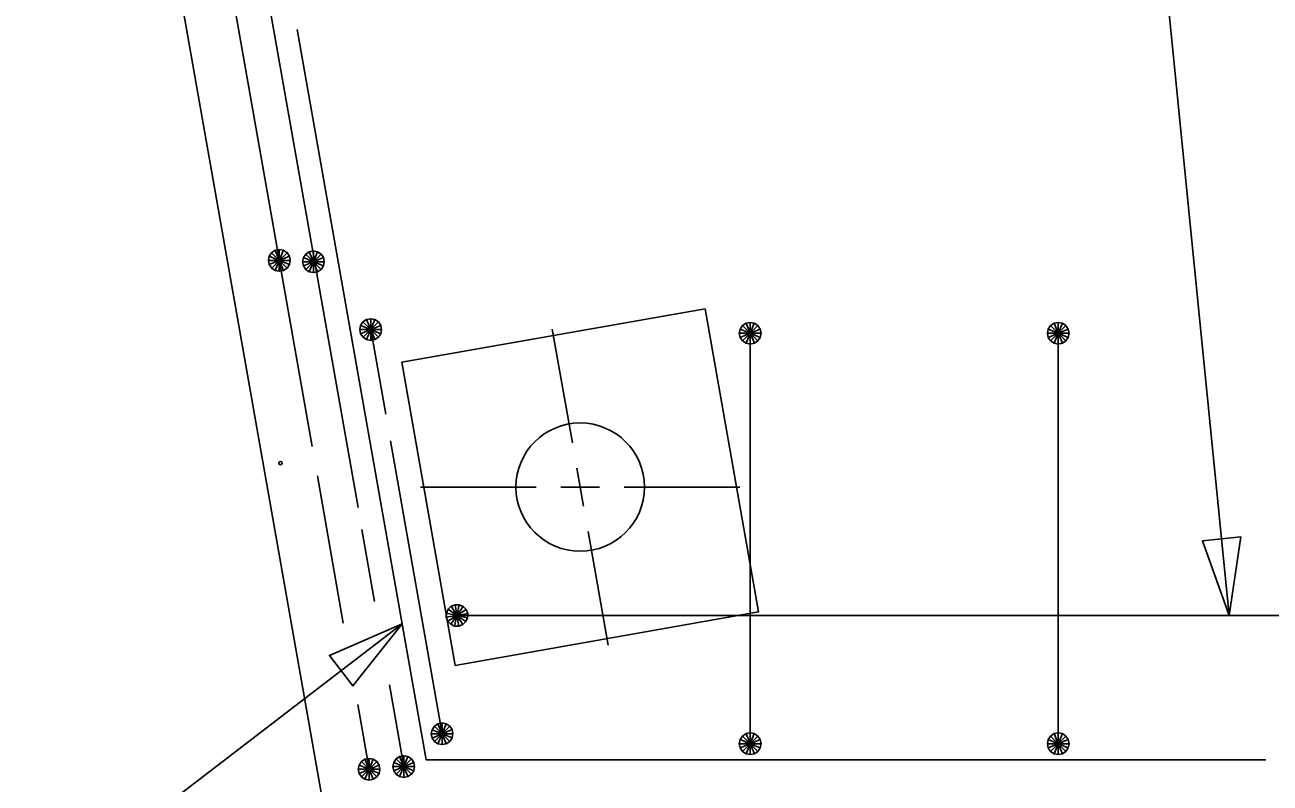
# Model space of a CAD drawing. Extents: x 0 to 177, y -1 to 127.
# Drawn here: x 136.12 to 138.14, y 69.436 to 70.667 of the extents above; entities that cross this region are included whole.
import ezdxf

# ---------------------------------------------------------------- set-up
doc = ezdxf.new("R2010")
doc.units = 0
for name, color, linetype in [('Arrowhead Terminators CELL', 7, 'Continuous'), ('Dimension Lines', 7, 'Continuous'), ('Rebar Lines', 7, 'Continuous'), ('Sup Concrete Girder Lines', 7, 'Continuous'), ('Sup Cored Slab Unit', 7, 'Continuous')]:
    doc.layers.add(name, color=color, linetype=linetype)

msp = doc.modelspace()

# ---------------------------------------------------------------- linework, layer by layer
at = {"layer": 'Arrowhead Terminators CELL'}
for points in [[(138.0739, 69.708), (138.0926, 69.8354), (138.0304, 69.8292)], [(136.7319, 69.6943), (136.6137, 69.643), (136.6518, 69.5934)]]:
    msp.add_lwpolyline(points, close=True, dxfattribs=at)
at = {"layer": 'Dimension Lines'}
for p, q in [((137.9124, 71.3272), (138.0739, 69.708)), ((137.0081, 69.9882), (136.9754, 70.1729)), ((136.9491, 69.9163), (136.7616, 69.9163)), ((137.2798, 69.9163), (137.0923, 69.9163)), ((137.066, 69.6597), (137.0334, 69.8444))]:
    msp.add_line(p, q, dxfattribs=at)
for points in [[(137.0152, 69.9472), (137.0207, 69.9163), (137.0522, 69.9164)], [(137.0263, 69.8854), (137.0207, 69.9163), (136.9892, 69.9161)], [(136.1333, 69.3571), (136.2926, 69.3571), (136.7319, 69.6943)]]:
    msp.add_lwpolyline(points, dxfattribs=at)
at = {"layer": 'Rebar Lines'}
for p, q in [((136.6603, 69.883), (136.341, 71.6936)), ((136.5857, 69.9823), (136.4319, 70.8544)), ((136.5616, 70.6598), (136.7708, 69.4736)), ((136.705, 70.0347), (136.6807, 70.1722)), ((137.2965, 69.4929), (137.2965, 70.1662)), ((137.7965, 69.4929), (137.7965, 70.1662)), ((136.7965, 69.5156), (136.7126, 69.9915)), ((136.6363, 69.6955), (136.5942, 69.9344)), ((136.6871, 69.7306), (136.6665, 69.8475)), ((136.8207, 69.708), (139.5082, 69.708)), ((136.7344, 69.4624), (136.711, 69.5953)), ((136.6781, 69.458), (136.6596, 69.5634)), ((138.1331, 69.4736), (136.7708, 69.4736))]:
    msp.add_line(p, q, dxfattribs=at)
for points in [[(136.5148, 70.2846), (136.5161, 70.2913), (136.5199, 70.297), (136.5256, 70.3009), (136.5324, 70.3022), (136.5391, 70.3009), (136.5449, 70.297), (136.5487, 70.2913), (136.55, 70.2846), (136.5487, 70.2779), (136.5449, 70.2721), (136.5392, 70.2683), (136.5324, 70.2669), (136.5256, 70.2683), (136.52, 70.2721), (136.5161, 70.2778), (136.5148, 70.2846), (136.5324, 70.2846), (136.55, 70.2846), (136.5487, 70.2913), (136.5324, 70.2846), (136.5449, 70.297), (136.5391, 70.3009), (136.5324, 70.2846), (136.5324, 70.3022), (136.5256, 70.3009), (136.5324, 70.2846), (136.5199, 70.297), (136.5161, 70.2913), (136.5324, 70.2846), (136.5161, 70.2778), (136.52, 70.2721), (136.5324, 70.2846), (136.5256, 70.2683), (136.5324, 70.2669), (136.5324, 70.2846), (136.5392, 70.2683), (136.5449, 70.2721), (136.5324, 70.2846), (136.5487, 70.2779)], [(136.5701, 70.2824), (136.5714, 70.2892), (136.5752, 70.2949), (136.5809, 70.2987), (136.5877, 70.3), (136.5944, 70.2987), (136.6001, 70.2949), (136.6039, 70.2892), (136.6053, 70.2824), (136.6039, 70.2757), (136.6001, 70.27), (136.5944, 70.2661), (136.5877, 70.2648), (136.5809, 70.2661), (136.5752, 70.2699), (136.5714, 70.2757), (136.5701, 70.2824), (136.5877, 70.2824), (136.6053, 70.2824), (136.6039, 70.2892), (136.5877, 70.2824), (136.6001, 70.2949), (136.5944, 70.2987), (136.5877, 70.2824), (136.5877, 70.3), (136.5809, 70.2987), (136.5877, 70.2824), (136.5752, 70.2949), (136.5714, 70.2892), (136.5877, 70.2824), (136.5714, 70.2757), (136.5752, 70.2699), (136.5877, 70.2824), (136.5809, 70.2661), (136.5877, 70.2648), (136.5877, 70.2824), (136.5944, 70.2661), (136.6001, 70.27), (136.5877, 70.2824), (136.6039, 70.2757)], [(136.6631, 70.1721), (136.6644, 70.1788), (136.6682, 70.1846), (136.674, 70.1884), (136.6807, 70.1897), (136.6875, 70.1884), (136.6932, 70.1846), (136.697, 70.1789), (136.6983, 70.1721), (136.697, 70.1654), (136.6932, 70.1597), (136.6875, 70.1558), (136.6807, 70.1545), (136.674, 70.1558), (136.6683, 70.1596), (136.6644, 70.1653), (136.6631, 70.1721), (136.6807, 70.1721), (136.6983, 70.1721), (136.697, 70.1789), (136.6807, 70.1721), (136.6932, 70.1846), (136.6875, 70.1884), (136.6807, 70.1721), (136.6807, 70.1897), (136.674, 70.1884), (136.6807, 70.1721), (136.6682, 70.1846), (136.6644, 70.1788), (136.6807, 70.1721), (136.6644, 70.1653), (136.6683, 70.1596), (136.6807, 70.1721), (136.674, 70.1558), (136.6807, 70.1545), (136.6807, 70.1721), (136.6875, 70.1558), (136.6932, 70.1597), (136.6807, 70.1721), (136.697, 70.1654)], [(137.2789, 70.1662), (137.2802, 70.173), (137.284, 70.1787), (137.2898, 70.1825), (137.2965, 70.1838), (137.3032, 70.1825), (137.309, 70.1787), (137.3128, 70.173), (137.3141, 70.1662), (137.3128, 70.1595), (137.309, 70.1538), (137.3033, 70.1499), (137.2965, 70.1486), (137.2898, 70.1499), (137.2841, 70.1537), (137.2802, 70.1595), (137.2789, 70.1662), (137.2965, 70.1662), (137.3141, 70.1662), (137.3128, 70.173), (137.2965, 70.1662), (137.309, 70.1787), (137.3032, 70.1825), (137.2965, 70.1662), (137.2965, 70.1838), (137.2898, 70.1825), (137.2965, 70.1662), (137.284, 70.1787), (137.2802, 70.173), (137.2965, 70.1662), (137.2802, 70.1595), (137.2841, 70.1537), (137.2965, 70.1662), (137.2898, 70.1499), (137.2965, 70.1486), (137.2965, 70.1662), (137.3033, 70.1499), (137.309, 70.1538), (137.2965, 70.1662), (137.3128, 70.1595)], [(137.7789, 70.1662), (137.7802, 70.173), (137.784, 70.1787), (137.7898, 70.1825), (137.7965, 70.1838), (137.8032, 70.1825), (137.809, 70.1787), (137.8128, 70.173), (137.8141, 70.1662), (137.8128, 70.1595), (137.809, 70.1538), (137.8033, 70.1499), (137.7965, 70.1486), (137.7898, 70.1499), (137.7841, 70.1537), (137.7802, 70.1595), (137.7789, 70.1662), (137.7965, 70.1662), (137.8141, 70.1662), (137.8128, 70.173), (137.7965, 70.1662), (137.809, 70.1787), (137.8032, 70.1825), (137.7965, 70.1662), (137.7965, 70.1838), (137.7898, 70.1825), (137.7965, 70.1662), (137.784, 70.1787), (137.7802, 70.173), (137.7965, 70.1662), (137.7802, 70.1595), (137.7841, 70.1537), (137.7965, 70.1662), (137.7898, 70.1499), (137.7965, 70.1486), (137.7965, 70.1662), (137.8033, 70.1499), (137.809, 70.1538), (137.7965, 70.1662), (137.8128, 70.1595)], [(136.8034, 69.7049), (136.8035, 69.7118), (136.8063, 69.7181), (136.8113, 69.7229), (136.8177, 69.7253), (136.8245, 69.7252), (136.8308, 69.7224), (136.8356, 69.7174), (136.8381, 69.711), (136.8379, 69.7042), (136.8352, 69.6979), (136.8303, 69.6931), (136.8238, 69.6906), (136.8169, 69.6907), (136.8107, 69.6935), (136.8059, 69.6985), (136.8034, 69.7049), (136.8207, 69.708), (136.8381, 69.711), (136.8356, 69.7174), (136.8207, 69.708), (136.8308, 69.7224), (136.8245, 69.7252), (136.8207, 69.708), (136.8177, 69.7253), (136.8113, 69.7229), (136.8207, 69.708), (136.8063, 69.7181), (136.8035, 69.7118), (136.8207, 69.708), (136.8059, 69.6985), (136.8107, 69.6935), (136.8207, 69.708), (136.8169, 69.6907), (136.8238, 69.6906), (136.8207, 69.708), (136.8303, 69.6931), (136.8352, 69.6979), (136.8207, 69.708), (136.8379, 69.7042)], [(136.7789, 69.5156), (136.7802, 69.5223), (136.784, 69.5281), (136.7898, 69.5319), (136.7965, 69.5332), (136.8032, 69.5319), (136.809, 69.5281), (136.8128, 69.5224), (136.8141, 69.5156), (136.8128, 69.5089), (136.809, 69.5032), (136.8033, 69.4993), (136.7965, 69.498), (136.7898, 69.4993), (136.7841, 69.5031), (136.7802, 69.5088), (136.7789, 69.5156), (136.7965, 69.5156), (136.8141, 69.5156), (136.8128, 69.5224), (136.7965, 69.5156), (136.809, 69.5281), (136.8032, 69.5319), (136.7965, 69.5156), (136.7965, 69.5332), (136.7898, 69.5319), (136.7965, 69.5156), (136.784, 69.5281), (136.7802, 69.5223), (136.7965, 69.5156), (136.7802, 69.5088), (136.7841, 69.5031), (136.7965, 69.5156), (136.7898, 69.4993), (136.7965, 69.498), (136.7965, 69.5156), (136.8033, 69.4993), (136.809, 69.5032), (136.7965, 69.5156), (136.8128, 69.5089)], [(137.2789, 69.4996), (137.2802, 69.5063), (137.284, 69.512), (137.2898, 69.5159), (137.2965, 69.5172), (137.3032, 69.5159), (137.309, 69.512), (137.3128, 69.5063), (137.3141, 69.4996), (137.3128, 69.4929), (137.309, 69.4871), (137.3033, 69.4833), (137.2965, 69.4819), (137.2898, 69.4833), (137.2841, 69.4871), (137.2802, 69.4928), (137.2789, 69.4996), (137.2965, 69.4996), (137.3141, 69.4996), (137.3128, 69.5063), (137.2965, 69.4996), (137.309, 69.512), (137.3032, 69.5159), (137.2965, 69.4996), (137.2965, 69.5172), (137.2898, 69.5159), (137.2965, 69.4996), (137.284, 69.512), (137.2802, 69.5063), (137.2965, 69.4996), (137.2802, 69.4928), (137.2841, 69.4871), (137.2965, 69.4996), (137.2898, 69.4833), (137.2965, 69.4819), (137.2965, 69.4996), (137.3033, 69.4833), (137.309, 69.4871), (137.2965, 69.4996), (137.3128, 69.4929)], [(137.7789, 69.4996), (137.7802, 69.5063), (137.784, 69.512), (137.7898, 69.5159), (137.7965, 69.5172), (137.8032, 69.5159), (137.809, 69.512), (137.8128, 69.5063), (137.8141, 69.4996), (137.8128, 69.4929), (137.809, 69.4871), (137.8033, 69.4833), (137.7965, 69.4819), (137.7898, 69.4833), (137.7841, 69.4871), (137.7802, 69.4928), (137.7789, 69.4996), (137.7965, 69.4996), (137.8141, 69.4996), (137.8128, 69.5063), (137.7965, 69.4996), (137.809, 69.512), (137.8032, 69.5159), (137.7965, 69.4996), (137.7965, 69.5172), (137.7898, 69.5159), (137.7965, 69.4996), (137.784, 69.512), (137.7802, 69.5063), (137.7965, 69.4996), (137.7802, 69.4928), (137.7841, 69.4871), (137.7965, 69.4996), (137.7898, 69.4833), (137.7965, 69.4819), (137.7965, 69.4996), (137.8033, 69.4833), (137.809, 69.4871), (137.7965, 69.4996), (137.8128, 69.4929)], [(136.6605, 69.458), (136.6618, 69.4647), (136.6656, 69.4704), (136.6714, 69.4743), (136.6781, 69.4756), (136.6849, 69.4743), (136.6906, 69.4704), (136.6944, 69.4647), (136.6957, 69.458), (136.6944, 69.4512), (136.6906, 69.4455), (136.6849, 69.4417), (136.6781, 69.4403), (136.6714, 69.4417), (136.6657, 69.4455), (136.6618, 69.4512), (136.6605, 69.458), (136.6781, 69.458), (136.6957, 69.458), (136.6944, 69.4647), (136.6781, 69.458), (136.6906, 69.4704), (136.6849, 69.4743), (136.6781, 69.458), (136.6781, 69.4756), (136.6714, 69.4743), (136.6781, 69.458), (136.6656, 69.4704), (136.6618, 69.4647), (136.6781, 69.458), (136.6618, 69.4512), (136.6657, 69.4455), (136.6781, 69.458), (136.6714, 69.4417), (136.6781, 69.4403), (136.6781, 69.458), (136.6849, 69.4417), (136.6906, 69.4455), (136.6781, 69.458), (136.6944, 69.4512)], [(136.7168, 69.4624), (136.7181, 69.4691), (136.7219, 69.4748), (136.7276, 69.4787), (136.7344, 69.48), (136.7411, 69.4787), (136.7468, 69.4748), (136.7506, 69.4692), (136.752, 69.4624), (136.7506, 69.4557), (136.7468, 69.4499), (136.7412, 69.4461), (136.7344, 69.4447), (136.7276, 69.4461), (136.7219, 69.4499), (136.7181, 69.4556), (136.7168, 69.4624), (136.7344, 69.4624), (136.752, 69.4624), (136.7506, 69.4692), (136.7344, 69.4624), (136.7468, 69.4748), (136.7411, 69.4787), (136.7344, 69.4624), (136.7344, 69.48), (136.7276, 69.4787), (136.7344, 69.4624), (136.7219, 69.4748), (136.7181, 69.4691), (136.7344, 69.4624), (136.7181, 69.4556), (136.7219, 69.4499), (136.7344, 69.4624), (136.7276, 69.4461), (136.7344, 69.4447), (136.7344, 69.4624), (136.7412, 69.4461), (136.7468, 69.4499), (136.7344, 69.4624), (136.7506, 69.4557)]]:
    msp.add_lwpolyline(points, dxfattribs=at)
at = {"layer": 'Sup Concrete Girder Lines'}
msp.add_line((136.6377, 69.208), (136.1196, 72.1464), dxfattribs=at)
for centre, radius in [((137.0207, 69.9163), 0.1042), ((136.5343, 69.9554), 0.00273)]:
    msp.add_circle(centre, radius, dxfattribs=at)
at = {"layer": 'Sup Cored Slab Unit'}
msp.add_lwpolyline([(137.2235, 70.2059), (136.7311, 70.1191), (136.8179, 69.6267), (137.3103, 69.7135)], close=True, dxfattribs=at)

doc.saveas('drawing.dxf')
